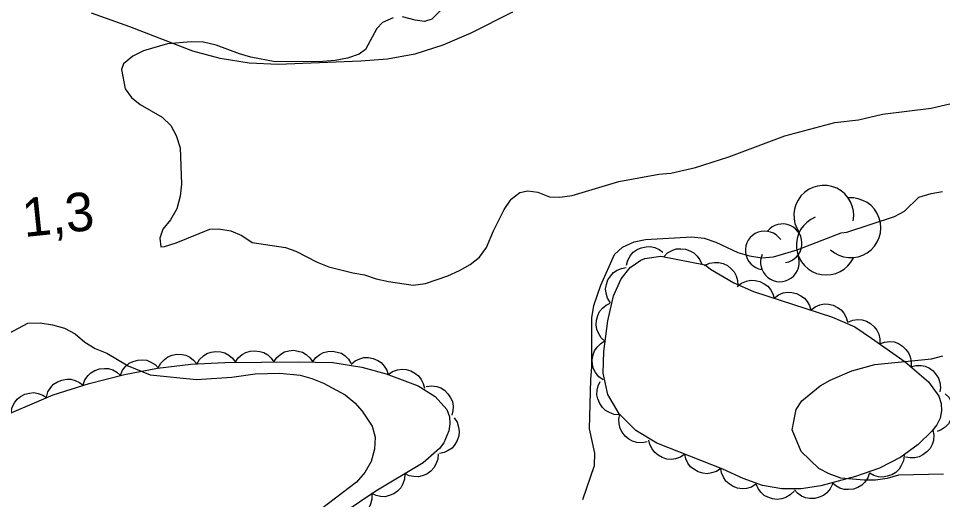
# Model space of a CAD drawing. Extents: x 336540 to 340074, y 5572036 to 5573747.
# Drawn here: x 338507.2 to 338579, y 5572475.7 to 5572513 of the extents above; entities that cross this region are included whole.
import ezdxf

# ---------------------------------------------------------------- set-up
doc = ezdxf.new("R2010")
doc.units = 0
for name, color, linetype in [('Niveau 2', 7, 'Continuous'), ('Niveau 22', 7, 'Continuous'), ('Niveau 3', 7, 'Continuous'), ('Niveau 44', 7, 'Continuous')]:
    doc.layers.add(name, color=color, linetype=linetype)

msp = doc.modelspace()

# ---------------------------------------------------------------- linework, layer by layer
at = {"layer": 'Niveau 2'}
for points in [[(338539.95, 5572513.67), (338539.28, 5572512.98), (338538.72, 5572512.8), (338537.99, 5572512.9), (338537.02, 5572513.16)], [(338536.29, 5572513.09), (338535.45, 5572512.73), (338535.01, 5572512.27), (338534.14, 5572510.62), (338533.63, 5572510.27), (338532.74, 5572509.97), (338531.78, 5572509.78), (338530.82, 5572509.7), (338527.1, 5572509.68), (338525.23, 5572510.03), (338524.33, 5572510.29), (338522.51, 5572510.98), (338521.55, 5572511.19), (338520.59, 5572511.22), (338518.73, 5572511.07), (338516.88, 5572510.52), (338516.04, 5572510.11), (338515.31, 5572509.53), (338515.15, 5572509.08), (338515.46, 5572507.57), (338515.93, 5572506.9), (338516.61, 5572506.35), (338518.32, 5572505.38), (338519.01, 5572504.72), (338519.42, 5572503.94), (338519.72, 5572502.99), (338519.83, 5572500.18), (338519.73, 5572499.23), (338519.47, 5572498.26), (338518.97, 5572497.41), (338518.37, 5572496.67), (338518.15, 5572495.99), (338518.22, 5572495.31), (338518.5, 5572495.32), (338519.4, 5572495.62), (338522.03, 5572496.69), (338522.71, 5572496.71), (338523.67, 5572496.56), (338524.52, 5572496.18), (338525.32, 5572495.64), (338527.92, 5572495.25), (338528.72, 5572494.98), (338530.37, 5572494.12), (338531.28, 5572493.75), (338533.15, 5572493.28), (338534.05, 5572493.13), (338534.96, 5572492.82), (338535.92, 5572492.61), (338537.85, 5572492.32), (338538.8, 5572492.45), (338540.54, 5572493.05), (338541.44, 5572493.46), (338542.27, 5572493.93), (338543, 5572494.51), (338543.55, 5572495.25), (338544.09, 5572496.56), (338544.9, 5572498.21), (338545.45, 5572499.01), (338546.12, 5572499.53), (338546.74, 5572499.65), (338547.53, 5572499.56), (338548.44, 5572499.18), (338549.23, 5572499.15), (338550.19, 5572499.28), (338553.83, 5572500.37), (338556.93, 5572500.95), (338557.88, 5572501.02), (338559.79, 5572501.46), (338562.37, 5572502.3), (338566.74, 5572503.92), (338570.62, 5572504.96), (338572.47, 5572505.17), (338574.33, 5572505.6), (338578.1, 5572506.08), (338580.01, 5572506.51)], [(338551.02, 5572475.67), (338551.93, 5572478.33), (338551.97, 5572479.28), (338551.54, 5572481.18), (338551.64, 5572485), (338551.74, 5572485.96), (338551.73, 5572489.78), (338551.88, 5572490.74), (338552.42, 5572492.32), (338553.5, 5572494.7), (338554.11, 5572495.28), (338555.01, 5572495.69), (338555.9, 5572495.88), (338559.51, 5572496.07), (338560.47, 5572495.98), (338561.37, 5572495.66), (338563.08, 5572494.86), (338563.98, 5572494.6), (338564.95, 5572494.45), (338565.85, 5572494.53), (338567.7, 5572495.07), (338571.11, 5572496.38), (338571.56, 5572496.45), (338575.26, 5572497.66), (338576.04, 5572498.07), (338577.15, 5572499.16), (338578.1, 5572499.46), (338579, 5572499.59)], [(338506.44, 5572488.61), (338507.89, 5572489.37), (338508.85, 5572489.4), (338509.81, 5572489.25), (338510.72, 5572488.99), (338511.57, 5572488.56), (338512.32, 5572487.9), (338513.11, 5572487.41), (338514.02, 5572487.04), (338515.67, 5572486.06), (338517.38, 5572485.37), (338520.99, 5572485), (338523.75, 5572485.17), (338525.55, 5572485.44), (338527.46, 5572485.48), (338529.04, 5572485.35), (338529.95, 5572485.09), (338530.86, 5572484.71), (338532.56, 5572483.8), (338533.31, 5572483.2), (338533.88, 5572482.53), (338534.64, 5572481.37), (338534.88, 5572480.53), (338534.84, 5572479.58), (338534.57, 5572478.62), (338534.08, 5572477.77), (338533.42, 5572477.02), (338529.08, 5572473.72)], [(338579.07, 5572477.64), (338575.58, 5572477.56), (338574.69, 5572477.32), (338573.79, 5572477.19), (338572.89, 5572477.17), (338571.08, 5572477.35), (338570.18, 5572477.67), (338569.38, 5572478.1), (338568.01, 5572479.42), (338567.3, 5572481.08), (338567.61, 5572482.66), (338568.05, 5572483.34), (338569.49, 5572484.5), (338570.27, 5572484.96), (338571.95, 5572485.67), (338573.74, 5572486.16), (338578.13, 5572486.6), (338579.02, 5572486.84)]]:
    msp.add_lwpolyline(points, dxfattribs=at)
at = {"layer": 'Niveau 22'}
msp.add_lwpolyline([(338545.55, 5572513.52), (338542.33, 5572511.89), (338540.15, 5572510.97), (338537.98, 5572510.26), (338535.83, 5572509.88), (338533.78, 5572509.73), (338527.34, 5572509.47), (338525.09, 5572509.57), (338522.84, 5572509.93), (338520.7, 5572510.49), (338515.8, 5572512.4), (338512.84, 5572513.45)], dxfattribs=at)
at = {"layer": 'Niveau 44'}
for points in [[(338554.43, 5572493.87), (338554.53, 5572494.28), (338554.74, 5572494.63), (338554.95, 5572494.88), (338555.24, 5572495.09), (338555.57, 5572495.24), (338555.95, 5572495.31), (338556.27, 5572495.34), (338556.62, 5572495.26), (338556.96, 5572495.11), (338557.25, 5572494.9)], [(338557.32, 5572494.54), (338557.62, 5572494.83), (338557.98, 5572495.02), (338558.29, 5572495.14), (338558.64, 5572495.16), (338559.01, 5572495.12), (338559.36, 5572494.99), (338559.66, 5572494.84), (338559.91, 5572494.59), (338560.13, 5572494.29), (338560.27, 5572493.96)], [(338560.53, 5572493.91), (338560.96, 5572493.58), (338562.78, 5572492.51), (338564.29, 5572491.83), (338570.43, 5572489.85), (338572.18, 5572489.08), (338573.48, 5572488.21), (338576.08, 5572486.36), (338577.89, 5572484.81), (338578.7, 5572483.71), (338578.9, 5572483.13), (338578.92, 5572482.56), (338578.8, 5572482.01), (338578.54, 5572481.49), (338578.17, 5572481), (338577.11, 5572479.96), (338575.75, 5572478.97), (338574.1, 5572478.11), (338572.22, 5572477.46), (338569.54, 5572476.74), (338567.99, 5572476.5), (338566.51, 5572476.5), (338565, 5572476.78), (338563.5, 5572477.31), (338561.92, 5572478.03), (338556.78, 5572480.06), (338555.14, 5572481.05), (338553.85, 5572482.33), (338552.97, 5572483.83), (338552.62, 5572485.48), (338552.67, 5572487.17), (338552.98, 5572489.55), (338553.41, 5572491.49), (338554.01, 5572492.83), (338554.72, 5572493.7), (338555.55, 5572494.28), (338555.85, 5572494.39), (338557.1, 5572494.58), (338560.53, 5572493.91)], [(338560.49, 5572493.85), (338560.87, 5572494.03), (338561.27, 5572494.09), (338561.6, 5572494.1), (338561.94, 5572494.01), (338562.27, 5572493.85), (338562.57, 5572493.6), (338562.79, 5572493.36), (338562.95, 5572493.05), (338563.06, 5572492.69), (338563.08, 5572492.33)], [(338553.17, 5572490.96), (338552.95, 5572491.31), (338552.85, 5572491.7), (338552.8, 5572492.03), (338552.86, 5572492.38), (338552.98, 5572492.73), (338553.2, 5572493.05), (338553.4, 5572493.3), (338553.7, 5572493.49), (338554.04, 5572493.63), (338554.4, 5572493.69)], [(338563.04, 5572492.23), (338563.37, 5572492.49), (338563.75, 5572492.64), (338564.07, 5572492.71), (338564.42, 5572492.69), (338564.78, 5572492.61), (338565.12, 5572492.44), (338565.4, 5572492.25), (338565.62, 5572491.98), (338565.8, 5572491.66), (338565.9, 5572491.31)], [(338565.9, 5572491.31), (338566.23, 5572491.57), (338566.61, 5572491.72), (338566.93, 5572491.79), (338567.28, 5572491.77), (338567.64, 5572491.69), (338567.98, 5572491.51), (338568.25, 5572491.33), (338568.47, 5572491.06), (338568.65, 5572490.74), (338568.75, 5572490.39)], [(338552.77, 5572487.96), (338552.46, 5572488.24), (338552.25, 5572488.59), (338552.11, 5572488.89), (338552.07, 5572489.24), (338552.08, 5572489.61), (338552.2, 5572489.97), (338552.32, 5572490.27), (338552.55, 5572490.54), (338552.84, 5572490.78), (338553.16, 5572490.94)], [(338568.75, 5572490.39), (338569.08, 5572490.65), (338569.46, 5572490.79), (338569.78, 5572490.87), (338570.13, 5572490.85), (338570.49, 5572490.77), (338570.84, 5572490.59), (338571.11, 5572490.41), (338571.33, 5572490.14), (338571.51, 5572489.82), (338571.61, 5572489.47)], [(338571.62, 5572489.45), (338572.01, 5572489.61), (338572.41, 5572489.65), (338572.74, 5572489.63), (338573.08, 5572489.52), (338573.4, 5572489.34), (338573.68, 5572489.08), (338573.89, 5572488.83), (338574.03, 5572488.51), (338574.11, 5572488.15), (338574.11, 5572487.79)], [(338552.6, 5572484.97), (338552.27, 5572485.22), (338552.02, 5572485.54), (338551.86, 5572485.83), (338551.78, 5572486.17), (338551.75, 5572486.54), (338551.83, 5572486.91), (338551.93, 5572487.23), (338552.13, 5572487.51), (338552.39, 5572487.78), (338552.69, 5572487.97)], [(338574.1, 5572487.77), (338574.49, 5572487.91), (338574.9, 5572487.94), (338575.23, 5572487.92), (338575.56, 5572487.79), (338575.88, 5572487.6), (338576.15, 5572487.33), (338576.35, 5572487.08), (338576.48, 5572486.75), (338576.55, 5572486.39), (338576.55, 5572486.03)], [(338518.02, 5572485.9), (338518.22, 5572486.27), (338518.5, 5572486.56), (338518.77, 5572486.76), (338519.09, 5572486.89), (338519.46, 5572486.96), (338519.84, 5572486.94), (338520.16, 5572486.89), (338520.47, 5572486.73), (338520.77, 5572486.51), (338521.01, 5572486.23)], [(338521.01, 5572486.2), (338521.22, 5572486.56), (338521.53, 5572486.83), (338521.8, 5572487.02), (338522.13, 5572487.13), (338522.5, 5572487.18), (338522.88, 5572487.14), (338523.2, 5572487.07), (338523.5, 5572486.89), (338523.79, 5572486.65), (338524, 5572486.36)], [(338524.01, 5572486.33), (338524.24, 5572486.68), (338524.55, 5572486.94), (338524.83, 5572487.11), (338525.17, 5572487.2), (338525.54, 5572487.24), (338525.91, 5572487.18), (338526.23, 5572487.1), (338526.53, 5572486.91), (338526.8, 5572486.66), (338527.01, 5572486.36)], [(338527.01, 5572486.36), (338527.24, 5572486.71), (338527.55, 5572486.97), (338527.83, 5572487.14), (338528.17, 5572487.24), (338528.54, 5572487.27), (338528.91, 5572487.21), (338529.23, 5572487.13), (338529.53, 5572486.94), (338529.8, 5572486.69), (338530.01, 5572486.39)], [(338530, 5572486.35), (338530.25, 5572486.69), (338530.57, 5572486.94), (338530.86, 5572487.1), (338531.2, 5572487.18), (338531.57, 5572487.21), (338531.94, 5572487.13), (338532.26, 5572487.04), (338532.54, 5572486.84), (338532.81, 5572486.58), (338533, 5572486.27)], [(338504.97, 5572481.75), (338509.85, 5572483.81), (338512.65, 5572484.7), (338515.4, 5572485.4), (338517.95, 5572485.89), (338520.54, 5572486.18), (338523.19, 5572486.32), (338528.89, 5572486.38), (338531.58, 5572486.31), (338533.84, 5572485.95), (338535.75, 5572485.43), (338538.22, 5572484.51), (338539.55, 5572483.67), (338540.45, 5572482.66), (338540.66, 5572482.11), (338540.69, 5572481.56), (338540.61, 5572481.02), (338540.22, 5572480.07)], [(338515.08, 5572485.34), (338515.24, 5572485.72), (338515.5, 5572486.03), (338515.75, 5572486.26), (338516.07, 5572486.41), (338516.42, 5572486.51), (338516.8, 5572486.52), (338517.13, 5572486.49), (338517.45, 5572486.35), (338517.77, 5572486.16), (338518.02, 5572485.9)], [(338533.01, 5572486.18), (338533.32, 5572486.45), (338533.69, 5572486.61), (338534.01, 5572486.71), (338534.36, 5572486.7), (338534.73, 5572486.64), (338535.08, 5572486.48), (338535.36, 5572486.31), (338535.59, 5572486.04), (338535.78, 5572485.73), (338535.9, 5572485.39)], [(338576.51, 5572485.99), (338576.92, 5572486.1), (338577.32, 5572486.09), (338577.65, 5572486.03), (338577.97, 5572485.88), (338578.27, 5572485.67), (338578.51, 5572485.37), (338578.69, 5572485.1), (338578.79, 5572484.76), (338578.83, 5572484.39), (338578.79, 5572484.04)], [(338512.17, 5572484.58), (338512.32, 5572484.97), (338512.56, 5572485.3), (338512.79, 5572485.53), (338513.1, 5572485.71), (338513.45, 5572485.83), (338513.83, 5572485.86), (338514.15, 5572485.85), (338514.49, 5572485.74), (338514.81, 5572485.56), (338515.08, 5572485.32)], [(338535.9, 5572485.38), (338536.24, 5572485.62), (338536.62, 5572485.75), (338536.95, 5572485.81), (338537.3, 5572485.78), (338537.65, 5572485.68), (338537.98, 5572485.49), (338538.25, 5572485.29), (338538.46, 5572485.01), (338538.62, 5572484.68), (338538.71, 5572484.33)], [(338509.32, 5572483.64), (338509.44, 5572484.04), (338509.67, 5572484.38), (338509.88, 5572484.63), (338510.18, 5572484.82), (338510.52, 5572484.96), (338510.9, 5572485.02), (338511.23, 5572485.03), (338511.56, 5572484.93), (338511.9, 5572484.77), (338512.18, 5572484.55)], [(338553.89, 5572482.26), (338553.47, 5572482.29), (338553.09, 5572482.43), (338552.8, 5572482.59), (338552.55, 5572482.83), (338552.34, 5572483.13), (338552.2, 5572483.49), (338552.12, 5572483.81), (338552.14, 5572484.16), (338552.22, 5572484.52), (338552.37, 5572484.85)], [(338506.58, 5572482.43), (338506.66, 5572482.84), (338506.85, 5572483.2), (338507.04, 5572483.47), (338507.32, 5572483.68), (338507.65, 5572483.85), (338508.02, 5572483.94), (338508.34, 5572483.98), (338508.69, 5572483.92), (338509.04, 5572483.79), (338509.34, 5572483.6)], [(338538.85, 5572484.46), (338539.26, 5572484.51), (338539.67, 5572484.45), (338539.98, 5572484.35), (338540.27, 5572484.16), (338540.54, 5572483.9), (338540.75, 5572483.58), (338540.89, 5572483.28), (338540.94, 5572482.94), (338540.93, 5572482.57), (338540.85, 5572482.22)], [(338579.21, 5572483.89), (338579.5, 5572483.59), (338579.68, 5572483.22), (338579.79, 5572482.91), (338579.8, 5572482.56), (338579.76, 5572482.19), (338579.61, 5572481.84), (338579.46, 5572481.55), (338579.21, 5572481.3), (338578.9, 5572481.09), (338578.57, 5572480.96)], [(338541.02, 5572482.03), (338541.26, 5572481.68), (338541.37, 5572481.29), (338541.42, 5572480.97), (338541.38, 5572480.62), (338541.27, 5572480.26), (338541.07, 5572479.94), (338540.86, 5572479.68), (338540.57, 5572479.48), (338540.24, 5572479.33), (338539.88, 5572479.25)], [(338556.04, 5572480.16), (338555.63, 5572480.08), (338555.22, 5572480.12), (338554.9, 5572480.2), (338554.6, 5572480.37), (338554.31, 5572480.61), (338554.09, 5572480.92), (338553.93, 5572481.2), (338553.86, 5572481.55), (338553.84, 5572481.92), (338553.91, 5572482.27)], [(338578.25, 5572481.08), (338578.33, 5572480.67), (338578.28, 5572480.27), (338578.2, 5572479.95), (338578.02, 5572479.65), (338577.78, 5572479.37), (338577.47, 5572479.15), (338577.18, 5572478.99), (338576.84, 5572478.92), (338576.47, 5572478.91), (338576.11, 5572478.98)], [(338540.22, 5572480.07), (338539.88, 5572479.64), (338538.61, 5572478.53), (338534.94, 5572476.34), (338529.86, 5572472.9)], [(338558.96, 5572479.2), (338558.62, 5572478.96), (338558.23, 5572478.84), (338557.91, 5572478.78), (338557.56, 5572478.82), (338557.2, 5572478.93), (338556.88, 5572479.13), (338556.62, 5572479.33), (338556.41, 5572479.61), (338556.25, 5572479.95), (338556.17, 5572480.3)], [(338539.77, 5572479.22), (338539.75, 5572478.81), (338539.61, 5572478.42), (338539.45, 5572478.13), (338539.21, 5572477.88), (338538.91, 5572477.66), (338538.55, 5572477.53), (338538.24, 5572477.44), (338537.88, 5572477.46), (338537.52, 5572477.53), (338537.2, 5572477.69)], [(338561.75, 5572478.1), (338561.41, 5572477.86), (338561.02, 5572477.74), (338560.7, 5572477.68), (338560.35, 5572477.72), (338559.99, 5572477.83), (338559.67, 5572478.03), (338559.41, 5572478.22), (338559.2, 5572478.51), (338559.04, 5572478.85), (338558.96, 5572479.2)], [(338576, 5572479.1), (338575.96, 5572478.69), (338575.79, 5572478.31), (338575.62, 5572478.03), (338575.36, 5572477.79), (338575.05, 5572477.6), (338574.69, 5572477.48), (338574.37, 5572477.41), (338574.02, 5572477.45), (338573.66, 5572477.54), (338573.34, 5572477.72)], [(338537.2, 5572477.69), (338537.17, 5572477.27), (338537.03, 5572476.89), (338536.88, 5572476.59), (338536.63, 5572476.34), (338536.33, 5572476.13), (338535.97, 5572475.99), (338535.66, 5572475.9), (338535.31, 5572475.92), (338534.95, 5572476), (338534.62, 5572476.15)], [(338564.49, 5572476.86), (338564.13, 5572476.64), (338563.74, 5572476.54), (338563.41, 5572476.5), (338563.06, 5572476.56), (338562.72, 5572476.68), (338562.4, 5572476.9), (338562.15, 5572477.11), (338561.96, 5572477.41), (338561.82, 5572477.75), (338561.76, 5572478.1)], [(338573.32, 5572477.75), (338573.18, 5572477.36), (338572.94, 5572477.03), (338572.71, 5572476.79), (338572.41, 5572476.62), (338572.06, 5572476.49), (338571.68, 5572476.45), (338571.35, 5572476.46), (338571.02, 5572476.57), (338570.69, 5572476.74), (338570.42, 5572476.98)], [(338567.45, 5572476.33), (338567.16, 5572476.03), (338566.8, 5572475.83), (338566.49, 5572475.72), (338566.14, 5572475.69), (338565.78, 5572475.72), (338565.42, 5572475.86), (338565.12, 5572476), (338564.87, 5572476.24), (338564.65, 5572476.54), (338564.5, 5572476.87)], [(338570.44, 5572476.88), (338570.26, 5572476.5), (338569.99, 5572476.2), (338569.74, 5572475.99), (338569.41, 5572475.85), (338569.06, 5572475.76), (338568.67, 5572475.76), (338568.35, 5572475.8), (338568.03, 5572475.95), (338567.72, 5572476.16), (338567.48, 5572476.42)], [(338534.63, 5572476.13), (338534.63, 5572475.71), (338534.51, 5572475.32), (338534.38, 5572475.02), (338534.14, 5572474.76), (338533.86, 5572474.53), (338533.51, 5572474.37), (338533.2, 5572474.26), (338532.85, 5572474.26), (338532.48, 5572474.31), (338532.15, 5572474.45)]]:
    msp.add_lwpolyline(points, dxfattribs=at)
for centre, radius, start, end in [((338569.761, 5572497.753), 2.328, 349.23392, 214.92251), ((338571.864, 5572496.785), 2.328, 227.38773, 94.84481), ((338569.961, 5572495.446), 2.328, 112.05542, 334.73978), ((338566.563, 5572495.58), 1.504, 278.77522, 141.45958), ((338565.166, 5572495.021), 1.504, 34.10753, 261.56461), ((338566.346, 5572494.1), 1.504, 155.95372, 21.64231)]:
    msp.add_arc(centre, radius, start, end, dxfattribs=at)

# ---------------------------------------------------------------- texts
at = {"layer": 'Niveau 3'}
msp.add_text('1,3    ', height=3, rotation=5.88941, dxfattribs=at).set_placement((338507.6, 5572496.06))

doc.saveas('drawing.dxf')
